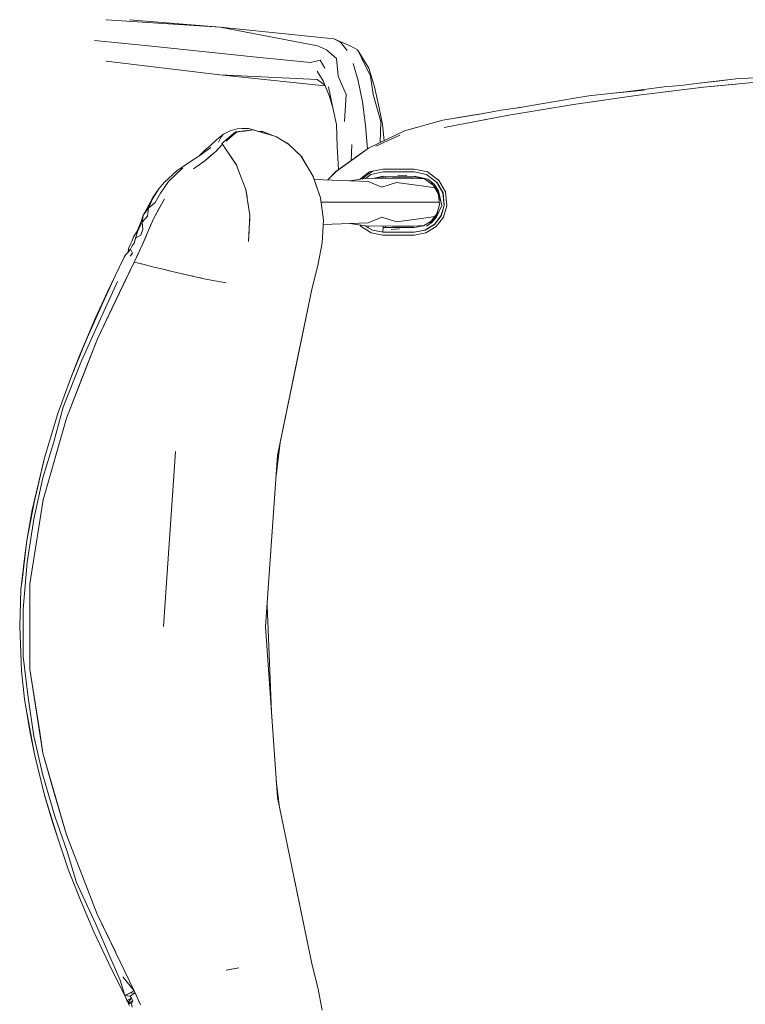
# Model space of a CAD drawing. Header units: millimetres. Extents: x 2 to 902, y -447 to 199.
# Tile 854 of 1056: x 38.209 to 38.836, y 181.411 to 182.263. Entities that reach past the tile are written whole.
import ezdxf

# ---------------------------------------------------------------- set-up
doc = ezdxf.new("R2010")
doc.units = ezdxf.units.MM
doc.header["$MEASUREMENT"] = 0
doc.layers.add('IFC-Elemento de mobília-Contorno', color=152, linetype='Continuous', lineweight=5)

msp = doc.modelspace()

# ---------------------------------------------------------------- linework, layer by layer
at = {"layer": 'IFC-Elemento de mobília-Contorno', "color": 7, "lineweight": 5}
for p, q in [((38.28344, 182.26273), (38.38195, 182.2564)), ((38.28344, 182.26273), (38.38195, 182.2564)), ((38.30347, 182.26273), (38.38195, 182.2564)), ((38.30347, 182.26273), (38.38195, 182.2564)), ((38.38195, 182.2564), (38.46615, 182.24022)), ((38.38195, 182.2564), (38.48035, 182.24628)), ((38.38195, 182.2564), (38.46615, 182.24022)), ((38.38195, 182.2564), (38.48035, 182.24628)), ((38.27331, 182.24481), (38.32003, 182.24)), ((38.27331, 182.24481), (38.32003, 182.24)), ((38.32003, 182.24), (38.36675, 182.2352)), ((38.32003, 182.24), (38.36675, 182.2352)), ((38.46615, 182.24022), (38.47407, 182.23672)), ((38.46615, 182.24022), (38.47407, 182.23672)), ((38.48035, 182.24628), (38.48619, 182.24343)), ((38.48035, 182.24628), (38.49447, 182.24022)), ((38.48035, 182.24628), (38.48619, 182.24343)), ((38.48035, 182.24628), (38.49447, 182.24022)), ((38.48619, 182.24343), (38.49178, 182.23621)), ((38.48619, 182.24343), (38.49178, 182.23621)), ((38.49447, 182.24022), (38.50082, 182.23672)), ((38.49447, 182.24022), (38.50082, 182.23672)), ((38.36675, 182.2352), (38.41347, 182.23039)), ((38.36675, 182.2352), (38.41347, 182.23039)), ((38.47407, 182.23672), (38.48251, 182.22917)), ((38.47407, 182.23672), (38.48251, 182.22917)), ((38.50082, 182.23672), (38.50448, 182.22917)), ((38.50082, 182.23672), (38.51062, 182.22079)), ((38.50082, 182.23672), (38.50448, 182.22917)), ((38.50082, 182.23672), (38.51062, 182.22079)), ((38.28321, 182.22689), (38.38167, 182.21501)), ((38.28321, 182.22689), (38.38167, 182.21501)), ((38.41347, 182.23039), (38.46019, 182.22559)), ((38.41347, 182.23039), (38.46019, 182.22559)), ((38.46019, 182.22559), (38.46836, 182.22778)), ((38.46019, 182.22559), (38.46836, 182.22778)), ((38.46836, 182.22778), (38.4725, 182.22079)), ((38.46836, 182.22778), (38.4725, 182.22079)), ((38.48251, 182.22917), (38.48409, 182.21394)), ((38.48251, 182.22917), (38.48409, 182.21394)), ((38.49692, 182.22488), (38.50142, 182.20985)), ((38.49692, 182.22488), (38.50142, 182.20985)), ((38.50448, 182.22917), (38.51211, 182.21394)), ((38.50448, 182.22917), (38.51211, 182.21394)), ((38.38167, 182.21501), (38.46595, 182.21095)), ((38.38167, 182.21501), (38.47266, 182.20566)), ((38.38167, 182.21501), (38.46595, 182.21095)), ((38.38167, 182.21501), (38.47266, 182.20566)), ((38.466, 182.2183), (38.47094, 182.20973)), ((38.466, 182.2183), (38.47094, 182.20973)), ((38.51062, 182.22079), (38.51561, 182.20477)), ((38.51062, 182.22079), (38.51561, 182.20477)), ((38.46595, 182.21095), (38.47235, 182.2064)), ((38.46595, 182.21095), (38.47235, 182.2064)), ((38.47094, 182.20973), (38.47661, 182.19632)), ((38.47094, 182.20973), (38.47661, 182.19632)), ((38.48409, 182.21394), (38.49103, 182.19804)), ((38.48409, 182.21394), (38.49103, 182.19804)), ((38.50142, 182.20985), (38.5051, 182.19169)), ((38.50142, 182.20985), (38.5051, 182.19169)), ((38.51211, 182.21394), (38.51443, 182.19804)), ((38.51211, 182.21394), (38.51443, 182.19804)), ((38.76621, 182.20453), (38.78042, 182.20594)), ((38.76621, 182.20453), (38.78042, 182.20594)), ((38.78041, 182.20594), (38.79632, 182.20778)), ((38.78041, 182.20594), (38.79632, 182.20778)), ((38.78042, 182.20594), (38.79632, 182.20778)), ((38.78042, 182.20594), (38.79632, 182.20778)), ((38.79632, 182.20778), (38.82814, 182.21144)), ((38.79632, 182.20778), (38.82814, 182.21144)), ((38.79632, 182.20778), (38.81223, 182.2096)), ((38.79632, 182.20778), (38.81223, 182.2096)), ((38.80025, 182.20428), (38.85676, 182.20985)), ((38.80025, 182.20428), (38.85676, 182.20985)), ((38.80025, 182.20428), (38.8285, 182.20706)), ((38.80025, 182.20428), (38.8285, 182.20706)), ((38.81223, 182.2096), (38.82814, 182.21144)), ((38.81223, 182.2096), (38.82814, 182.21144)), ((38.82814, 182.21144), (38.84412, 182.21249)), ((38.82814, 182.21144), (38.84412, 182.21249)), ((38.47567, 182.20477), (38.47957, 182.18661)), ((38.47567, 182.20477), (38.47957, 182.18661)), ((38.48952, 182.17481), (38.49103, 182.19804)), ((38.48952, 182.17481), (38.49103, 182.19804)), ((38.51443, 182.19804), (38.52095, 182.17481)), ((38.51443, 182.19804), (38.52095, 182.17481)), ((38.51561, 182.20477), (38.51962, 182.18661)), ((38.51561, 182.20477), (38.51962, 182.18661)), ((38.68767, 182.18939), (38.74387, 182.19746)), ((38.68767, 182.18939), (38.74387, 182.19746)), ((38.70088, 182.19676), (38.7327, 182.20043)), ((38.70088, 182.19676), (38.7327, 182.20043)), ((38.70088, 182.19676), (38.71679, 182.1986)), ((38.70088, 182.19676), (38.71679, 182.1986)), ((38.71577, 182.19342), (38.74387, 182.19746)), ((38.71577, 182.19342), (38.74387, 182.19746)), ((38.72259, 182.19911), (38.74873, 182.20184)), ((38.72259, 182.19911), (38.74873, 182.20184)), ((38.7327, 182.20043), (38.74862, 182.20227)), ((38.7327, 182.20043), (38.7486, 182.20227)), ((38.7327, 182.20043), (38.74862, 182.20227)), ((38.7327, 182.20043), (38.7486, 182.20227)), ((38.74387, 182.19746), (38.80025, 182.20428)), ((38.74387, 182.19746), (38.80025, 182.20428)), ((38.74387, 182.19746), (38.77206, 182.20086)), ((38.74387, 182.19746), (38.77206, 182.20086)), ((38.7486, 182.20227), (38.76621, 182.20453)), ((38.7486, 182.20227), (38.76621, 182.20453)), ((38.77206, 182.20086), (38.80025, 182.20428)), ((38.77206, 182.20086), (38.80025, 182.20428)), ((38.47661, 182.19632), (38.47957, 182.18661)), ((38.47661, 182.19632), (38.47957, 182.18661)), ((38.5051, 182.19169), (38.50783, 182.17109)), ((38.5051, 182.19169), (38.50783, 182.17109)), ((38.63165, 182.1801), (38.68767, 182.18939)), ((38.63165, 182.1801), (38.68767, 182.18939)), ((38.63991, 182.18664), (38.66142, 182.19039)), ((38.63991, 182.18664), (38.66142, 182.19039)), ((38.65966, 182.18474), (38.68767, 182.18939)), ((38.65966, 182.18474), (38.68767, 182.18939)), ((38.66142, 182.19039), (38.67873, 182.19317)), ((38.66142, 182.19039), (38.67873, 182.19317)), ((38.67873, 182.19317), (38.68509, 182.19415)), ((38.67873, 182.19317), (38.68509, 182.19415)), ((38.68509, 182.19415), (38.70088, 182.19676)), ((38.68509, 182.19415), (38.70088, 182.19676)), ((38.68767, 182.18939), (38.71577, 182.19342)), ((38.68767, 182.18939), (38.71577, 182.19342)), ((38.47957, 182.18661), (38.48268, 182.17211)), ((38.47957, 182.18661), (38.48268, 182.17211)), ((38.51962, 182.18661), (38.5225, 182.17211)), ((38.51962, 182.18661), (38.5225, 182.17211)), ((38.57454, 182.17584), (38.60977, 182.18168)), ((38.57454, 182.17584), (38.60977, 182.18167)), ((38.59215, 182.17863), (38.60958, 182.18164)), ((38.59215, 182.17863), (38.60958, 182.18164)), ((38.60014, 182.18008), (38.60975, 182.18167)), ((38.60014, 182.18008), (38.60975, 182.18167)), ((38.60958, 182.18164), (38.62509, 182.18455)), ((38.60958, 182.18164), (38.62509, 182.18455)), ((38.62509, 182.18455), (38.63991, 182.18664)), ((38.62509, 182.18455), (38.63991, 182.18664)), ((38.63165, 182.1801), (38.65966, 182.18474)), ((38.63165, 182.1801), (38.65966, 182.18474)), ((38.63888, 182.1865), (38.64276, 182.18714)), ((38.63888, 182.1865), (38.64276, 182.18714)), ((38.63899, 182.18652), (38.64254, 182.1871)), ((38.63899, 182.18652), (38.64254, 182.1871)), ((38.48268, 182.17211), (38.48324, 182.15307)), ((38.48268, 182.17211), (38.48324, 182.15307)), ((38.52031, 182.15638), (38.52095, 182.17481)), ((38.52031, 182.15638), (38.52095, 182.17481)), ((38.5225, 182.17211), (38.52385, 182.15808)), ((38.5225, 182.17211), (38.52385, 182.15808)), ((38.54136, 182.16648), (38.57454, 182.17584)), ((38.54136, 182.16648), (38.57454, 182.17584)), ((38.57454, 182.17584), (38.60014, 182.18008)), ((38.57454, 182.17584), (38.60014, 182.18008)), ((38.57584, 182.16962), (38.63165, 182.1801)), ((38.57584, 182.16962), (38.63165, 182.1801)), ((38.57584, 182.16962), (38.60129, 182.1744)), ((38.57584, 182.16962), (38.60129, 182.1744)), ((38.60129, 182.1744), (38.61647, 182.17725)), ((38.60129, 182.1744), (38.61647, 182.17725)), ((38.61647, 182.17725), (38.63165, 182.1801)), ((38.61647, 182.17725), (38.63165, 182.1801)), ((38.37917, 182.15917), (38.38471, 182.16372)), ((38.37917, 182.15917), (38.38471, 182.16372)), ((38.38292, 182.16136), (38.38471, 182.16372)), ((38.38292, 182.16136), (38.38471, 182.16372)), ((38.38348, 182.15572), (38.3953, 182.16565)), ((38.38348, 182.15572), (38.3953, 182.16565)), ((38.38471, 182.16372), (38.39051, 182.16663)), ((38.38471, 182.16372), (38.39051, 182.16663)), ((38.39036, 182.16047), (38.39597, 182.1654)), ((38.39036, 182.16047), (38.39597, 182.1654)), ((38.39051, 182.16663), (38.39671, 182.16836)), ((38.39051, 182.16663), (38.39671, 182.16836)), ((38.3953, 182.16565), (38.41038, 182.16753)), ((38.3953, 182.16565), (38.41038, 182.16753)), ((38.39597, 182.1654), (38.39965, 182.16593)), ((38.39597, 182.1654), (38.39965, 182.16593)), ((38.39671, 182.16836), (38.4006, 182.16862)), ((38.39671, 182.16836), (38.4006, 182.16862)), ((38.39965, 182.16593), (38.40332, 182.16646)), ((38.39965, 182.16593), (38.40332, 182.16646)), ((38.4006, 182.16862), (38.40634, 182.16852)), ((38.4006, 182.16862), (38.40634, 182.16852)), ((38.40332, 182.16646), (38.40853, 182.1672)), ((38.40332, 182.16646), (38.40853, 182.1672)), ((38.40634, 182.16852), (38.41068, 182.16751)), ((38.40634, 182.16852), (38.41068, 182.16751)), ((38.41038, 182.16753), (38.43022, 182.16172)), ((38.41038, 182.16753), (38.43022, 182.16172)), ((38.41068, 182.16751), (38.42074, 182.16442)), ((38.41068, 182.16751), (38.42074, 182.16442)), ((38.41548, 182.16604), (38.41879, 182.16593)), ((38.41548, 182.16604), (38.41879, 182.16593)), ((38.41879, 182.16593), (38.42462, 182.16364)), ((38.41879, 182.16593), (38.42462, 182.16364)), ((38.42462, 182.16364), (38.428, 182.16238)), ((38.42462, 182.16364), (38.428, 182.16238)), ((38.50783, 182.17109), (38.50935, 182.1509)), ((38.50783, 182.17109), (38.50935, 182.1509)), ((38.51028, 182.15157), (38.54136, 182.16648)), ((38.51028, 182.15157), (38.54136, 182.16648)), ((38.37375, 182.15423), (38.37917, 182.15917)), ((38.37375, 182.15423), (38.37917, 182.15917)), ((38.37842, 182.14901), (38.38411, 182.15497)), ((38.37842, 182.14901), (38.38411, 182.15496)), ((38.38062, 182.15687), (38.38292, 182.16136)), ((38.38062, 182.15687), (38.38292, 182.16136)), ((38.38172, 182.15246), (38.38411, 182.15497)), ((38.38172, 182.15246), (38.38411, 182.15496)), ((38.38348, 182.15572), (38.38404, 182.1549)), ((38.38348, 182.15572), (38.38403, 182.1549)), ((38.38411, 182.15497), (38.3842, 182.15504)), ((38.38411, 182.15496), (38.38419, 182.15503)), ((38.38411, 182.15497), (38.38665, 182.15116)), ((38.38411, 182.15496), (38.38665, 182.15116)), ((38.38724, 182.15772), (38.39036, 182.16047)), ((38.38724, 182.15772), (38.39036, 182.16047)), ((38.43022, 182.16172), (38.44033, 182.15583)), ((38.43022, 182.16172), (38.44033, 182.15583)), ((38.43052, 182.16143), (38.43081, 182.16132)), ((38.43052, 182.16143), (38.43081, 182.16132)), ((38.43059, 182.16139), (38.43081, 182.16132)), ((38.43059, 182.16139), (38.43081, 182.16132)), ((38.43081, 182.16132), (38.44104, 182.15516)), ((38.43081, 182.16132), (38.44104, 182.15516)), ((38.44033, 182.15583), (38.44104, 182.15516)), ((38.44033, 182.15583), (38.44104, 182.15516)), ((38.44104, 182.15516), (38.45249, 182.14405)), ((38.44104, 182.15516), (38.45249, 182.14405)), ((38.44106, 182.15514), (38.45187, 182.14489)), ((38.44106, 182.15514), (38.45187, 182.14489)), ((38.49516, 182.14077), (38.49588, 182.15471)), ((38.49516, 182.14076), (38.49588, 182.15471)), ((38.51667, 182.15341), (38.53733, 182.16279)), ((38.51667, 182.15341), (38.53733, 182.16279)), ((38.36421, 182.14515), (38.36822, 182.14932)), ((38.36421, 182.14515), (38.36822, 182.14932)), ((38.36426, 182.14518), (38.37387, 182.15214)), ((38.36426, 182.14518), (38.37387, 182.15214)), ((38.36822, 182.14932), (38.37375, 182.15423)), ((38.36822, 182.14932), (38.37375, 182.15423)), ((38.36866, 182.1408), (38.37842, 182.14901)), ((38.36866, 182.1408), (38.37842, 182.14901)), ((38.37354, 182.14491), (38.37842, 182.14901)), ((38.37354, 182.14491), (38.37842, 182.14901)), ((38.37842, 182.14901), (38.38007, 182.15074)), ((38.37842, 182.14901), (38.38007, 182.15074)), ((38.38007, 182.15074), (38.38172, 182.15246)), ((38.38007, 182.15074), (38.38172, 182.15246)), ((38.38665, 182.15116), (38.38918, 182.14735)), ((38.38665, 182.15116), (38.38918, 182.14735)), ((38.38918, 182.14735), (38.39094, 182.14469)), ((38.38918, 182.14735), (38.39094, 182.14469)), ((38.48213, 182.13144), (38.51028, 182.15157)), ((38.48222, 182.13152), (38.51028, 182.15157)), ((38.48222, 182.13152), (38.51028, 182.15157)), ((38.48324, 182.15307), (38.48439, 182.13306)), ((38.48324, 182.15307), (38.48439, 182.13306)), ((38.49966, 182.14398), (38.51028, 182.15157)), ((38.34461, 182.132), (38.35447, 182.13902)), ((38.34461, 182.132), (38.35447, 182.13902)), ((38.35447, 182.13902), (38.36426, 182.14518)), ((38.35447, 182.13902), (38.36426, 182.14518)), ((38.35879, 182.13377), (38.36866, 182.1408)), ((38.35879, 182.13377), (38.36866, 182.1408)), ((38.36866, 182.1408), (38.37354, 182.14491)), ((38.36866, 182.1408), (38.37354, 182.14491)), ((38.39049, 182.14538), (38.39583, 182.13749)), ((38.39049, 182.14538), (38.39583, 182.13749)), ((38.39094, 182.14469), (38.39271, 182.14204)), ((38.39094, 182.14469), (38.39271, 182.14204)), ((38.39271, 182.14204), (38.39447, 182.13939)), ((38.39271, 182.14204), (38.39447, 182.13939)), ((38.39447, 182.13939), (38.39624, 182.13673)), ((38.39447, 182.13939), (38.39624, 182.13673)), ((38.45187, 182.14489), (38.46209, 182.12774)), ((38.45187, 182.14489), (38.46209, 182.12774)), ((38.45249, 182.14405), (38.45339, 182.14234)), ((38.45249, 182.14405), (38.45805, 182.13453)), ((38.45249, 182.14405), (38.4534, 182.14232)), ((38.45249, 182.14405), (38.45339, 182.14234)), ((38.45249, 182.14405), (38.45805, 182.13453)), ((38.45249, 182.14405), (38.4534, 182.14232)), ((38.33386, 182.12233), (38.34461, 182.132)), ((38.33386, 182.12233), (38.34461, 182.132)), ((38.33713, 182.12281), (38.34964, 182.1345)), ((38.33713, 182.12281), (38.34964, 182.1345)), ((38.35879, 182.13377), (38.36373, 182.13729)), ((38.35879, 182.13377), (38.36373, 182.13729)), ((38.39583, 182.13749), (38.39598, 182.13712)), ((38.39583, 182.13749), (38.39598, 182.13711)), ((38.39617, 182.13692), (38.39824, 182.13153)), ((38.39617, 182.13691), (38.39824, 182.13153)), ((38.39824, 182.13153), (38.40024, 182.12633)), ((38.39824, 182.13153), (38.40024, 182.12633)), ((38.45805, 182.13453), (38.45836, 182.134)), ((38.45805, 182.13453), (38.45836, 182.134)), ((38.47497, 182.12416), (38.48222, 182.13152)), ((38.47497, 182.12415), (38.48222, 182.13152)), ((38.47497, 182.12416), (38.48213, 182.13144)), ((38.47497, 182.12415), (38.48213, 182.13144)), ((38.50245, 182.12461), (38.51122, 182.13105)), ((38.50245, 182.12461), (38.51122, 182.13105)), ((38.50793, 182.12757), (38.51417, 182.13168)), ((38.50793, 182.12757), (38.51417, 182.13168)), ((38.50793, 182.12757), (38.51064, 182.12928)), ((38.50793, 182.12757), (38.51064, 182.12928)), ((38.51064, 182.12928), (38.51331, 182.13106)), ((38.51064, 182.12928), (38.51331, 182.13106)), ((38.51122, 182.13105), (38.52283, 182.13356)), ((38.51122, 182.13105), (38.52283, 182.13356)), ((38.51224, 182.12876), (38.52284, 182.13106)), ((38.51224, 182.12876), (38.52284, 182.13106)), ((38.51331, 182.13106), (38.51428, 182.13171)), ((38.51331, 182.13106), (38.51428, 182.13171)), ((38.52283, 182.13356), (38.52957, 182.13356)), ((38.52283, 182.13356), (38.52957, 182.13356)), ((38.52284, 182.13106), (38.52958, 182.13107)), ((38.52284, 182.13106), (38.52958, 182.13107)), ((38.52957, 182.13356), (38.53632, 182.13357)), ((38.52957, 182.13356), (38.53632, 182.13357)), ((38.52958, 182.13107), (38.53633, 182.13107)), ((38.52958, 182.13107), (38.53633, 182.13107)), ((38.53632, 182.13357), (38.54306, 182.13357)), ((38.53632, 182.13357), (38.54306, 182.13357)), ((38.53633, 182.13107), (38.54307, 182.13108)), ((38.53633, 182.13107), (38.54307, 182.13108)), ((38.54306, 182.13357), (38.54981, 182.13358)), ((38.54306, 182.13357), (38.54981, 182.13358)), ((38.54307, 182.13108), (38.54981, 182.13108)), ((38.54307, 182.13108), (38.54981, 182.13108)), ((38.54981, 182.13358), (38.56141, 182.13109)), ((38.54981, 182.13358), (38.56141, 182.13109)), ((38.54981, 182.13108), (38.56041, 182.1288)), ((38.54981, 182.13108), (38.56041, 182.1288)), ((38.56141, 182.13109), (38.57097, 182.12407)), ((38.56141, 182.13109), (38.57097, 182.12407)), ((38.32881, 182.11646), (38.33386, 182.12233)), ((38.32881, 182.11646), (38.33386, 182.12233)), ((38.3304, 182.11284), (38.33713, 182.12281)), ((38.3304, 182.11284), (38.33713, 182.12281)), ((38.40024, 182.12633), (38.40224, 182.12113)), ((38.40024, 182.12633), (38.40224, 182.12113)), ((38.40224, 182.12113), (38.40424, 182.11592)), ((38.40224, 182.12113), (38.40424, 182.11592)), ((38.46209, 182.12774), (38.46875, 182.10863)), ((38.46209, 182.12774), (38.46875, 182.10863)), ((38.4622, 182.12743), (38.46237, 182.12714)), ((38.46237, 182.12714), (38.46505, 182.11944)), ((38.46237, 182.12714), (38.46875, 182.10863)), ((38.46237, 182.12714), (38.46505, 182.11944)), ((38.46237, 182.12714), (38.46875, 182.10863)), ((38.46325, 182.1246), (38.5099, 182.12285)), ((38.46325, 182.1246), (38.5099, 182.12285)), ((38.49399, 182.12344), (38.50974, 182.12562)), ((38.49399, 182.12344), (38.50974, 182.12562)), ((38.50442, 182.12489), (38.50793, 182.12757)), ((38.50442, 182.12489), (38.50793, 182.12757)), ((38.50456, 182.12491), (38.50549, 182.12562)), ((38.50456, 182.12491), (38.50543, 182.12557)), ((38.50543, 182.12557), (38.50793, 182.12757)), ((38.50543, 182.12557), (38.50793, 182.12757)), ((38.50756, 182.12532), (38.51224, 182.12876)), ((38.50756, 182.12532), (38.51224, 182.12876)), ((38.50974, 182.12562), (38.52173, 182.12533)), ((38.50974, 182.12562), (38.52173, 182.12533)), ((38.5099, 182.12285), (38.52173, 182.11803)), ((38.5099, 182.12285), (38.52173, 182.11803)), ((38.51, 182.12894), (38.51, 182.12888)), ((38.51, 182.12893), (38.51, 182.12888)), ((38.51409, 182.12551), (38.52287, 182.12747)), ((38.51409, 182.12551), (38.52287, 182.12747)), ((38.51609, 182.12546), (38.5229, 182.12692)), ((38.51609, 182.12546), (38.5229, 182.12692)), ((38.52173, 182.12533), (38.53104, 182.12562)), ((38.52173, 182.12533), (38.53104, 182.12562)), ((38.52173, 182.11803), (38.53439, 182.12186)), ((38.52173, 182.11803), (38.53439, 182.12186)), ((38.5226, 182.12685), (38.52273, 182.12536)), ((38.5226, 182.12685), (38.52273, 182.12536)), ((38.52271, 182.12562), (38.52271, 182.12536)), ((38.52271, 182.12562), (38.52271, 182.12536)), ((38.5229, 182.12692), (38.52965, 182.12692)), ((38.5229, 182.12692), (38.52965, 182.12692)), ((38.52487, 182.12562), (38.52488, 182.12692)), ((38.52487, 182.12562), (38.52488, 182.12692)), ((38.52487, 182.12542), (38.52487, 182.12562)), ((38.52965, 182.12692), (38.5364, 182.12692)), ((38.52965, 182.12692), (38.5364, 182.12692)), ((38.53104, 182.12562), (38.54931, 182.12562)), ((38.53104, 182.12562), (38.54931, 182.12562)), ((38.53439, 182.12186), (38.55809, 182.11869)), ((38.53439, 182.12186), (38.55809, 182.11869)), ((38.53559, 182.12815), (38.54333, 182.1281)), ((38.53559, 182.12815), (38.54333, 182.1281)), ((38.5364, 182.12692), (38.54315, 182.12692)), ((38.5364, 182.12692), (38.54315, 182.12692)), ((38.54315, 182.12692), (38.5499, 182.12692)), ((38.54315, 182.12692), (38.5499, 182.12692)), ((38.54931, 182.12562), (38.55893, 182.12496)), ((38.54931, 182.12562), (38.55893, 182.12496)), ((38.54986, 182.12749), (38.56176, 182.12485)), ((38.54986, 182.12749), (38.56176, 182.12485)), ((38.5499, 182.12692), (38.5591, 182.12496)), ((38.5499, 182.12692), (38.55888, 182.125)), ((38.55888, 182.125), (38.56629, 182.11959)), ((38.55888, 182.125), (38.56629, 182.11959)), ((38.55922, 182.12522), (38.56176, 182.12485)), ((38.55922, 182.12522), (38.56176, 182.12485)), ((38.56041, 182.1288), (38.56915, 182.12235)), ((38.56041, 182.1288), (38.56915, 182.12235)), ((38.56176, 182.12485), (38.56713, 182.12047)), ((38.56176, 182.12485), (38.56713, 182.12047)), ((38.56462, 182.12174), (38.56907, 182.1162)), ((38.56462, 182.12174), (38.56907, 182.1162)), ((38.56915, 182.12235), (38.57454, 182.11284)), ((38.56915, 182.12235), (38.57454, 182.11284)), ((38.56938, 182.12218), (38.57478, 182.11287)), ((38.56938, 182.12218), (38.57478, 182.11287)), ((38.57092, 182.12415), (38.57687, 182.11375)), ((38.57092, 182.12415), (38.57687, 182.11375)), ((38.32351, 182.10786), (38.32881, 182.11646)), ((38.32351, 182.10786), (38.32881, 182.11646)), ((38.32379, 182.10889), (38.32881, 182.11646)), ((38.32379, 182.10889), (38.32881, 182.11646)), ((38.32573, 182.10464), (38.3304, 182.11284)), ((38.32573, 182.10464), (38.3304, 182.11284)), ((38.40424, 182.11592), (38.4051, 182.11035)), ((38.40424, 182.11592), (38.40524, 182.10943)), ((38.40424, 182.11592), (38.4051, 182.11035)), ((38.40424, 182.11592), (38.40524, 182.10943)), ((38.46505, 182.11944), (38.46875, 182.10863)), ((38.46505, 182.11944), (38.46875, 182.10863)), ((38.55809, 182.11869), (38.56756, 182.11738)), ((38.55809, 182.11869), (38.56756, 182.11738)), ((38.56614, 182.11985), (38.57085, 182.11163)), ((38.56629, 182.11959), (38.57085, 182.11163)), ((38.56713, 182.12047), (38.5709, 182.11463)), ((38.56713, 182.12047), (38.5709, 182.11463)), ((38.56907, 182.1162), (38.57177, 182.10965)), ((38.56907, 182.1162), (38.57177, 182.10965)), ((38.5709, 182.11463), (38.57368, 182.10215)), ((38.5709, 182.11463), (38.57368, 182.10215)), ((38.57234, 182.11672), (38.57257, 182.11668)), ((38.57234, 182.11671), (38.57257, 182.11668)), ((38.57454, 182.11284), (38.57562, 182.10192)), ((38.57454, 182.11284), (38.57562, 182.10192)), ((38.57478, 182.11287), (38.57587, 182.10218)), ((38.57478, 182.11287), (38.57587, 182.10218)), ((38.57687, 182.11375), (38.57812, 182.10178)), ((38.57687, 182.11375), (38.57812, 182.10178)), ((38.31951, 182.10073), (38.32379, 182.10889)), ((38.31951, 182.10073), (38.32379, 182.10889)), ((38.31952, 182.10075), (38.32379, 182.10889)), ((38.31952, 182.10075), (38.32379, 182.10889)), ((38.31998, 182.09985), (38.32351, 182.10786)), ((38.31998, 182.09985), (38.32351, 182.10786)), ((38.31998, 182.09985), (38.32573, 182.10464)), ((38.31998, 182.09985), (38.32573, 182.10464)), ((38.32419, 182.09057), (38.33369, 182.10779)), ((38.32419, 182.09057), (38.33369, 182.10779)), ((38.32894, 182.09917), (38.33369, 182.10779)), ((38.32894, 182.09917), (38.33369, 182.10779)), ((38.4051, 182.11035), (38.40597, 182.10477)), ((38.4051, 182.11035), (38.40597, 182.10477)), ((38.40595, 182.10492), (38.40684, 182.09919)), ((38.40597, 182.10477), (38.40684, 182.09919)), ((38.46875, 182.10863), (38.47139, 182.08921)), ((38.46875, 182.10863), (38.47139, 182.08921)), ((38.46926, 182.10492), (38.48645, 182.10492)), ((38.46926, 182.10492), (38.48645, 182.10492)), ((38.48645, 182.10492), (38.52003, 182.10492)), ((38.48645, 182.10492), (38.52003, 182.10492)), ((38.52003, 182.10492), (38.53072, 182.10492)), ((38.52003, 182.10492), (38.53072, 182.10492)), ((38.53072, 182.10492), (38.54987, 182.10492)), ((38.53072, 182.10492), (38.54987, 182.10492)), ((38.54987, 182.10492), (38.57153, 182.10492)), ((38.54987, 182.10492), (38.57153, 182.10492)), ((38.57085, 182.11163), (38.57177, 182.10249)), ((38.57085, 182.11163), (38.57177, 182.10249)), ((38.57177, 182.10965), (38.57368, 182.10215)), ((38.57177, 182.10965), (38.57368, 182.10215)), ((38.57532, 182.10492), (38.57559, 182.10492)), ((38.57532, 182.10492), (38.57559, 182.10492)), ((38.31536, 182.09361), (38.31952, 182.10075)), ((38.31536, 182.09361), (38.31952, 182.10075)), ((38.31536, 182.09361), (38.31998, 182.09985)), ((38.31536, 182.09361), (38.31998, 182.09985)), ((38.31911, 182.09274), (38.31998, 182.09985)), ((38.31911, 182.09274), (38.31998, 182.09985)), ((38.32419, 182.09057), (38.32894, 182.09917)), ((38.32419, 182.09057), (38.32894, 182.09917)), ((38.40684, 182.09919), (38.4077, 182.09362)), ((38.40684, 182.09919), (38.4077, 182.09362)), ((38.56736, 182.09115), (38.57057, 182.09635)), ((38.56736, 182.09115), (38.57057, 182.09635)), ((38.56921, 182.09218), (38.57368, 182.10215)), ((38.56921, 182.09218), (38.57368, 182.10215)), ((38.56946, 182.09485), (38.57177, 182.10249)), ((38.56946, 182.09485), (38.57177, 182.10249)), ((38.5728, 182.09271), (38.57562, 182.10192)), ((38.5728, 182.09271), (38.57562, 182.10192)), ((38.57305, 182.09275), (38.5745, 182.09761)), ((38.57305, 182.09275), (38.5745, 182.09761)), ((38.5745, 182.09761), (38.57587, 182.10218)), ((38.5745, 182.09761), (38.57587, 182.10218)), ((38.5751, 182.09194), (38.57812, 182.10178)), ((38.5751, 182.09194), (38.57812, 182.10178)), ((38.30999, 182.07939), (38.31348, 182.08816)), ((38.30999, 182.07939), (38.31348, 182.08816)), ((38.31061, 182.08003), (38.31438, 182.08776)), ((38.31061, 182.08003), (38.31438, 182.08776)), ((38.31174, 182.08378), (38.31349, 182.0882)), ((38.31174, 182.08378), (38.31349, 182.0882)), ((38.31349, 182.0882), (38.31536, 182.09361)), ((38.31349, 182.0882), (38.31536, 182.09361)), ((38.31438, 182.08776), (38.31536, 182.09361)), ((38.31438, 182.08776), (38.31536, 182.09361)), ((38.31438, 182.08776), (38.31911, 182.09274)), ((38.31438, 182.08776), (38.31911, 182.09274)), ((38.31438, 182.08776), (38.31509, 182.08127)), ((38.31438, 182.08776), (38.31509, 182.08127)), ((38.31939, 182.07912), (38.32419, 182.09057)), ((38.31939, 182.07912), (38.32419, 182.09057)), ((38.32179, 182.08484), (38.32419, 182.09057)), ((38.32179, 182.08484), (38.32419, 182.09057)), ((38.40646, 182.07096), (38.40772, 182.09338)), ((38.40646, 182.07096), (38.40772, 182.09338)), ((38.40716, 182.08364), (38.40734, 182.08697)), ((38.40716, 182.08364), (38.40734, 182.08697)), ((38.40734, 182.08697), (38.40752, 182.0903)), ((38.40734, 182.08697), (38.40752, 182.0903)), ((38.40752, 182.0903), (38.4077, 182.09362)), ((38.40752, 182.0903), (38.4077, 182.09362)), ((38.4702, 182.06966), (38.47139, 182.08921)), ((38.4702, 182.06966), (38.47139, 182.08921)), ((38.47117, 182.08554), (38.51008, 182.08701)), ((38.47117, 182.08554), (38.51008, 182.08701)), ((38.5099, 182.087), (38.52173, 182.09181)), ((38.5099, 182.087), (38.52173, 182.09181)), ((38.52173, 182.09181), (38.53439, 182.08798)), ((38.52173, 182.09181), (38.53439, 182.08798)), ((38.53439, 182.08798), (38.55809, 182.09115)), ((38.53439, 182.08798), (38.55809, 182.09115)), ((38.55775, 182.08438), (38.56457, 182.08853)), ((38.55775, 182.08438), (38.56457, 182.08853)), ((38.55809, 182.09115), (38.56761, 182.09246)), ((38.55809, 182.09115), (38.56761, 182.09246)), ((38.56034, 182.08427), (38.56533, 182.08761)), ((38.56034, 182.08427), (38.56533, 182.08761)), ((38.56301, 182.08684), (38.56736, 182.09115)), ((38.56301, 182.08684), (38.56736, 182.09115)), ((38.56455, 182.08849), (38.56946, 182.09485)), ((38.56455, 182.08849), (38.56946, 182.09485)), ((38.56533, 182.08761), (38.56921, 182.09218)), ((38.56533, 182.08761), (38.56921, 182.09218)), ((38.56701, 182.08541), (38.57289, 182.093)), ((38.56701, 182.08541), (38.57289, 182.093)), ((38.56736, 182.08553), (38.57025, 182.08928)), ((38.56736, 182.08553), (38.57025, 182.08928)), ((38.56877, 182.08375), (38.5751, 182.09194)), ((38.56877, 182.08375), (38.5751, 182.09194)), ((38.57025, 182.08928), (38.57314, 182.09303)), ((38.57025, 182.08928), (38.57314, 182.09303)), ((38.57295, 182.0932), (38.5732, 182.09323)), ((38.57295, 182.0932), (38.5732, 182.09323)), ((38.30711, 182.0748), (38.30999, 182.07939)), ((38.30711, 182.0748), (38.30999, 182.07939)), ((38.30872, 182.07365), (38.31061, 182.08003)), ((38.30872, 182.07365), (38.31061, 182.08003)), ((38.30998, 182.07938), (38.31174, 182.08378)), ((38.30998, 182.07938), (38.31174, 182.08378)), ((38.31341, 182.07644), (38.31509, 182.08127)), ((38.31341, 182.07644), (38.31509, 182.08127)), ((38.31459, 182.06766), (38.31939, 182.07912)), ((38.31459, 182.06766), (38.31939, 182.07912)), ((38.31699, 182.07339), (38.31939, 182.07912)), ((38.31699, 182.07339), (38.31939, 182.07912)), ((38.31939, 182.07912), (38.32179, 182.08484)), ((38.31939, 182.07912), (38.32179, 182.08484)), ((38.40672, 182.07564), (38.40697, 182.08032)), ((38.40672, 182.07564), (38.40697, 182.08032)), ((38.40696, 182.08008), (38.40716, 182.08364)), ((38.40697, 182.08032), (38.40716, 182.08364)), ((38.49399, 182.0864), (38.50974, 182.08422)), ((38.49399, 182.0864), (38.51008, 182.08417)), ((38.50277, 182.08519), (38.50388, 182.08375)), ((38.50277, 182.08519), (38.50388, 182.08375)), ((38.50388, 182.08375), (38.51269, 182.07835)), ((38.50388, 182.08375), (38.51269, 182.07835)), ((38.50719, 182.08457), (38.51369, 182.08061)), ((38.50719, 182.08457), (38.51369, 182.08061)), ((38.50974, 182.08422), (38.52173, 182.08451)), ((38.50974, 182.08422), (38.52173, 182.08451)), ((38.51008, 182.08281), (38.51008, 182.08423)), ((38.51008, 182.08281), (38.51008, 182.08423)), ((38.51269, 182.07835), (38.52283, 182.07644)), ((38.51269, 182.07835), (38.52283, 182.07644)), ((38.51369, 182.08061), (38.52298, 182.0789)), ((38.51369, 182.08061), (38.52298, 182.0789)), ((38.52173, 182.08451), (38.53104, 182.08422)), ((38.52173, 182.08451), (38.53104, 182.08422)), ((38.52283, 182.08046), (38.52285, 182.08175)), ((38.52283, 182.08046), (38.52285, 182.08175)), ((38.52283, 182.07893), (38.52283, 182.08046)), ((38.52283, 182.07894), (38.52283, 182.08046)), ((38.52283, 182.07894), (38.52957, 182.07893)), ((38.52283, 182.07893), (38.52957, 182.07893)), ((38.52285, 182.08175), (38.52287, 182.08261)), ((38.52285, 182.08175), (38.52287, 182.08261)), ((38.52287, 182.08261), (38.5229, 182.08292)), ((38.52287, 182.08261), (38.5229, 182.08292)), ((38.5229, 182.08292), (38.52965, 182.08292)), ((38.5229, 182.08292), (38.52965, 182.08292)), ((38.52294, 182.08447), (38.52295, 182.08292)), ((38.52294, 182.08447), (38.52295, 182.08292)), ((38.52297, 182.0789), (38.52297, 182.07894)), ((38.52297, 182.0789), (38.52297, 182.07893)), ((38.52298, 182.0789), (38.52973, 182.0789)), ((38.52298, 182.0789), (38.52973, 182.0789)), ((38.52487, 182.08292), (38.52487, 182.08441)), ((38.52487, 182.0789), (38.52487, 182.07893)), ((38.52957, 182.07893), (38.53632, 182.07893)), ((38.52957, 182.07893), (38.53632, 182.07893)), ((38.52965, 182.08292), (38.5364, 182.08292)), ((38.52965, 182.08292), (38.5364, 182.08292)), ((38.52973, 182.0789), (38.53649, 182.07891)), ((38.52973, 182.0789), (38.53649, 182.07891)), ((38.52996, 182.08115), (38.5371, 182.08175)), ((38.52996, 182.08115), (38.5371, 182.08175)), ((38.53104, 182.08422), (38.54931, 182.08422)), ((38.53104, 182.08422), (38.54931, 182.08422)), ((38.53632, 182.07893), (38.54306, 182.07893)), ((38.53632, 182.07893), (38.54306, 182.07893)), ((38.5364, 182.08292), (38.54315, 182.08292)), ((38.5364, 182.08292), (38.54315, 182.08292)), ((38.53649, 182.07891), (38.54324, 182.07891)), ((38.53649, 182.07891), (38.54324, 182.07891)), ((38.54306, 182.07893), (38.5498, 182.07893)), ((38.54306, 182.07893), (38.5498, 182.07893)), ((38.54315, 182.08292), (38.5499, 182.08292)), ((38.54315, 182.08292), (38.5499, 182.08292)), ((38.54324, 182.07891), (38.55, 182.07891)), ((38.54324, 182.07891), (38.55, 182.07891)), ((38.54931, 182.08422), (38.55852, 182.08485)), ((38.54931, 182.08422), (38.55852, 182.08484)), ((38.5498, 182.07893), (38.55907, 182.08066)), ((38.5498, 182.07893), (38.55907, 182.08066)), ((38.5498, 182.07643), (38.55995, 182.07834)), ((38.5498, 182.07643), (38.55995, 182.07834)), ((38.5499, 182.08292), (38.55775, 182.08438)), ((38.5499, 182.08292), (38.55775, 182.08438)), ((38.55, 182.07891), (38.55929, 182.08062)), ((38.55, 182.07891), (38.55929, 182.08062)), ((38.55907, 182.08066), (38.56713, 182.08556)), ((38.55907, 182.08066), (38.56713, 182.08556)), ((38.55929, 182.08062), (38.56736, 182.08553)), ((38.55929, 182.08062), (38.56736, 182.08553)), ((38.55995, 182.07834), (38.56877, 182.08375)), ((38.55995, 182.07834), (38.56877, 182.08375)), ((38.56687, 182.0854), (38.56718, 182.08542)), ((38.56687, 182.0854), (38.56718, 182.08542)), ((38.30413, 182.06804), (38.30583, 182.07154)), ((38.30413, 182.06804), (38.30583, 182.07154)), ((38.30583, 182.07154), (38.30711, 182.0748)), ((38.30583, 182.07154), (38.30711, 182.0748)), ((38.30592, 182.06723), (38.30778, 182.07015)), ((38.30592, 182.06723), (38.30778, 182.07015)), ((38.30778, 182.07015), (38.30872, 182.07365)), ((38.30778, 182.07015), (38.30872, 182.07365)), ((38.30872, 182.07365), (38.31341, 182.07644)), ((38.30872, 182.07365), (38.31341, 182.07644)), ((38.31459, 182.06766), (38.31699, 182.07339)), ((38.31459, 182.06766), (38.31699, 182.07339)), ((38.40646, 182.07096), (38.40672, 182.07564)), ((38.40646, 182.07096), (38.40672, 182.07564)), ((38.46649, 182.05014), (38.4702, 182.06966)), ((38.46649, 182.05014), (38.4702, 182.06966)), ((38.52283, 182.07644), (38.52957, 182.07643)), ((38.52283, 182.07644), (38.52957, 182.07643)), ((38.52957, 182.07643), (38.53632, 182.07643)), ((38.52957, 182.07643), (38.53632, 182.07643)), ((38.53632, 182.07643), (38.54306, 182.07643)), ((38.53632, 182.07643), (38.54306, 182.07643)), ((38.54306, 182.07643), (38.5498, 182.07643)), ((38.54306, 182.07643), (38.5498, 182.07643)), ((38.30035, 182.05962), (38.3023, 182.06181)), ((38.30035, 182.05962), (38.3023, 182.06181)), ((38.3023, 182.06181), (38.30266, 182.06481)), ((38.3023, 182.06181), (38.30266, 182.06481)), ((38.3023, 182.06181), (38.30447, 182.06413)), ((38.3023, 182.06181), (38.30447, 182.06413)), ((38.30266, 182.06481), (38.30413, 182.06804)), ((38.30266, 182.06481), (38.30413, 182.06804)), ((38.30447, 182.06413), (38.30592, 182.06723)), ((38.30447, 182.06413), (38.30592, 182.06723)), ((38.30447, 182.06413), (38.30604, 182.0608)), ((38.30447, 182.06413), (38.30604, 182.0608)), ((38.3077, 182.05308), (38.31459, 182.06766)), ((38.3077, 182.05308), (38.31459, 182.06766)), ((38.31042, 182.05885), (38.3125, 182.06326)), ((38.31042, 182.05885), (38.3125, 182.06326)), ((38.3125, 182.06326), (38.31459, 182.06766)), ((38.3125, 182.06326), (38.31459, 182.06766)), ((38.27572, 181.98676), (38.3077, 182.05308)), ((38.27572, 181.98676), (38.3077, 182.05308)), ((38.29113, 182.04109), (38.29902, 182.05722)), ((38.29113, 182.04109), (38.29902, 182.05722)), ((38.29818, 182.03334), (38.3077, 182.05308)), ((38.29818, 182.03334), (38.3077, 182.05308)), ((38.29902, 182.05722), (38.30035, 182.05962)), ((38.29902, 182.05722), (38.30035, 182.05962)), ((38.30423, 182.05829), (38.30604, 182.0608)), ((38.30423, 182.05829), (38.30604, 182.0608)), ((38.3077, 182.05308), (38.30906, 182.05596)), ((38.3077, 182.05308), (38.30906, 182.05596)), ((38.3077, 182.05308), (38.31627, 182.0509)), ((38.3077, 182.05308), (38.31286, 182.05177)), ((38.3077, 182.05308), (38.31627, 182.0509)), ((38.3077, 182.05308), (38.31286, 182.05177)), ((38.30906, 182.05596), (38.31042, 182.05885)), ((38.30906, 182.05596), (38.31042, 182.05885)), ((38.31286, 182.05177), (38.31627, 182.0509)), ((38.31286, 182.05177), (38.31627, 182.0509)), ((38.31627, 182.0509), (38.32462, 182.04881)), ((38.31627, 182.0509), (38.32045, 182.04986)), ((38.31627, 182.0509), (38.32462, 182.04881)), ((38.31627, 182.0509), (38.32045, 182.04986)), ((38.32462, 182.04881), (38.3327, 182.04683)), ((38.32462, 182.04881), (38.32866, 182.04783)), ((38.32462, 182.04881), (38.3327, 182.04683)), ((38.32462, 182.04881), (38.32866, 182.04783)), ((38.32866, 182.04783), (38.3327, 182.04683)), ((38.32866, 182.04783), (38.3327, 182.04683)), ((38.3327, 182.04683), (38.3405, 182.04496)), ((38.3327, 182.04683), (38.3366, 182.0459)), ((38.3327, 182.04683), (38.3405, 182.04496)), ((38.3327, 182.04683), (38.3366, 182.0459)), ((38.3366, 182.0459), (38.3405, 182.04496)), ((38.3366, 182.0459), (38.3405, 182.04496)), ((38.3405, 182.04496), (38.34798, 182.04321)), ((38.3405, 182.04496), (38.34424, 182.04409)), ((38.3405, 182.04496), (38.34798, 182.04321)), ((38.3405, 182.04496), (38.34424, 182.04409)), ((38.46167, 182.03088), (38.46649, 182.05014)), ((38.46167, 182.03088), (38.46649, 182.05014)), ((38.27994, 182.00729), (38.29317, 182.03642)), ((38.27994, 182.00729), (38.29317, 182.03642)), ((38.28059, 182.01772), (38.29113, 182.04109)), ((38.28059, 182.01772), (38.29113, 182.04109)), ((38.28442, 182.02726), (38.29113, 182.04109)), ((38.28442, 182.02726), (38.29113, 182.04109)), ((38.34798, 182.04321), (38.3551, 182.04159)), ((38.34798, 182.04321), (38.35154, 182.0424)), ((38.34798, 182.04321), (38.3551, 182.04159)), ((38.34798, 182.04321), (38.35154, 182.0424)), ((38.3551, 182.04159), (38.36186, 182.04008)), ((38.3551, 182.04159), (38.35848, 182.04083)), ((38.3551, 182.04159), (38.36186, 182.04008)), ((38.3551, 182.04159), (38.35848, 182.04083)), ((38.36186, 182.04008), (38.36822, 182.03872)), ((38.36186, 182.04008), (38.36504, 182.03941)), ((38.36186, 182.04008), (38.36822, 182.03872)), ((38.36186, 182.04008), (38.36504, 182.03941)), ((38.36504, 182.03941), (38.36822, 182.03872)), ((38.36504, 182.03941), (38.36822, 182.03872)), ((38.36822, 182.03872), (38.37416, 182.0375)), ((38.36822, 182.03872), (38.37119, 182.03811)), ((38.36822, 182.03872), (38.37416, 182.0375)), ((38.36822, 182.03872), (38.37119, 182.03811)), ((38.37119, 182.03811), (38.37416, 182.0375)), ((38.37119, 182.03811), (38.37416, 182.0375)), ((38.37416, 182.0375), (38.37917, 182.03654)), ((38.37416, 182.0375), (38.38704, 182.03502)), ((38.37416, 182.0375), (38.37917, 182.03654)), ((38.37416, 182.0375), (38.38704, 182.03502)), ((38.37917, 182.03654), (38.38704, 182.03502)), ((38.37917, 182.03654), (38.38704, 182.03502)), ((38.2738, 182.00429), (38.28442, 182.02726)), ((38.2738, 182.00429), (38.28442, 182.02726)), ((38.28866, 182.01361), (38.29818, 182.03334)), ((38.28866, 182.01361), (38.29818, 182.03334)), ((38.43145, 181.88584), (38.46167, 182.03088)), ((38.43145, 181.88584), (38.46167, 182.03088)), ((38.44897, 181.96989), (38.46167, 182.03088)), ((38.44897, 181.96989), (38.46167, 182.03088)), ((38.26603, 181.98561), (38.28059, 182.01772)), ((38.26603, 181.98561), (38.28059, 182.01772)), ((38.27572, 181.98676), (38.28866, 182.01361)), ((38.27572, 181.98676), (38.28866, 182.01361)), ((38.26005, 181.97144), (38.2738, 182.00429)), ((38.26005, 181.97144), (38.2738, 182.00429)), ((38.26206, 181.96755), (38.27994, 182.00729)), ((38.26206, 181.96755), (38.27994, 182.00729)), ((38.24892, 181.91819), (38.27572, 181.98676)), ((38.24892, 181.91819), (38.27572, 181.98676)), ((38.25242, 181.95223), (38.26603, 181.98561)), ((38.25242, 181.95223), (38.26603, 181.98561)), ((38.26232, 181.95247), (38.27572, 181.98676)), ((38.26232, 181.95247), (38.27572, 181.98676)), ((38.24623, 181.92755), (38.26206, 181.96755)), ((38.24623, 181.92755), (38.26206, 181.96755)), ((38.25242, 181.95223), (38.26005, 181.97144)), ((38.25242, 181.95223), (38.26005, 181.97144)), ((38.43145, 181.88584), (38.44897, 181.96989)), ((38.43145, 181.88584), (38.44897, 181.96989)), ((38.24156, 181.92226), (38.25242, 181.95223)), ((38.24156, 181.92226), (38.25242, 181.95223)), ((38.24892, 181.91819), (38.26232, 181.95247)), ((38.24892, 181.91819), (38.26232, 181.95247)), ((38.23795, 181.89772), (38.24623, 181.92755)), ((38.23795, 181.89772), (38.24623, 181.92755)), ((38.22871, 181.84741), (38.24892, 181.91819)), ((38.22871, 181.84741), (38.24892, 181.91819)), ((38.23003, 181.88371), (38.24156, 181.92226)), ((38.23003, 181.88371), (38.24156, 181.92226)), ((38.23881, 181.8828), (38.24892, 181.91819)), ((38.23881, 181.8828), (38.24892, 181.91819)), ((38.43009, 181.866), (38.43427, 181.89938)), ((38.43009, 181.86599), (38.43427, 181.89938)), ((38.22845, 181.86645), (38.23795, 181.89772)), ((38.22845, 181.86645), (38.23795, 181.89772)), ((38.21927, 181.83877), (38.23003, 181.88371)), ((38.21927, 181.83877), (38.23003, 181.88371)), ((38.22121, 181.84661), (38.23003, 181.88371)), ((38.22121, 181.84661), (38.23003, 181.88371)), ((38.3329, 181.73792), (38.34326, 181.88919)), ((38.3329, 181.73792), (38.34326, 181.88919)), ((38.33808, 181.81356), (38.34326, 181.88919)), ((38.33808, 181.81356), (38.34326, 181.88919)), ((38.42132, 181.73792), (38.43145, 181.88584)), ((38.42132, 181.73792), (38.43145, 181.88584)), ((38.42639, 181.81189), (38.43145, 181.88584)), ((38.42639, 181.81189), (38.43145, 181.88584)), ((38.22082, 181.8308), (38.22845, 181.86645)), ((38.22082, 181.8308), (38.22845, 181.86645)), ((38.21476, 181.81233), (38.22121, 181.84661)), ((38.21476, 181.81233), (38.22121, 181.84661)), ((38.21731, 181.7747), (38.22871, 181.84741)), ((38.21731, 181.7747), (38.22871, 181.84741)), ((38.22301, 181.81105), (38.22871, 181.84741)), ((38.22301, 181.81105), (38.22871, 181.84741)), ((38.21476, 181.81233), (38.21927, 181.83877)), ((38.21476, 181.81233), (38.21927, 181.83877)), ((38.21497, 181.79348), (38.22082, 181.8308)), ((38.21497, 181.79348), (38.22082, 181.8308)), ((38.21035, 181.7754), (38.21476, 181.81233)), ((38.21035, 181.7754), (38.21476, 181.81233)), ((38.21243, 181.79435), (38.21476, 181.81233)), ((38.21243, 181.79435), (38.21476, 181.81233)), ((38.21731, 181.7747), (38.22301, 181.81105)), ((38.21731, 181.7747), (38.22301, 181.81105)), ((38.42132, 181.73792), (38.42639, 181.81189)), ((38.42132, 181.73792), (38.42639, 181.81189)), ((38.20957, 181.76958), (38.21243, 181.79435)), ((38.20957, 181.76958), (38.21243, 181.79435)), ((38.21153, 181.75292), (38.21497, 181.79348)), ((38.21153, 181.75292), (38.21497, 181.79348)), ((38.21731, 181.70113), (38.21731, 181.7747)), ((38.21731, 181.70113), (38.21731, 181.7747)), ((38.20851, 181.73794), (38.20957, 181.76958)), ((38.20851, 181.73794), (38.20957, 181.76958)), ((38.42258, 181.7563), (38.42639, 181.66391)), ((38.42258, 181.75629), (38.42639, 181.66391)), ((38.21139, 181.71212), (38.21153, 181.75292)), ((38.21139, 181.71212), (38.21153, 181.75292)), ((38.20851, 181.73794), (38.20998, 181.69972)), ((38.20851, 181.73794), (38.20998, 181.69972)), ((38.42132, 181.73792), (38.43145, 181.58999)), ((38.42132, 181.73792), (38.42639, 181.66396)), ((38.42132, 181.73792), (38.42639, 181.66396)), ((38.42132, 181.73792), (38.43145, 181.58999)), ((38.21139, 181.71212), (38.21574, 181.67645)), ((38.21139, 181.71212), (38.21574, 181.67645)), ((38.20998, 181.69972), (38.21256, 181.67508)), ((38.20998, 181.69972), (38.21256, 181.67508)), ((38.21731, 181.70113), (38.22867, 181.62842)), ((38.21731, 181.70113), (38.22299, 181.66478)), ((38.21731, 181.70113), (38.22867, 181.62842)), ((38.21731, 181.70113), (38.22299, 181.66478)), ((38.21256, 181.67508), (38.21771, 181.64606)), ((38.21256, 181.67508), (38.21771, 181.64606)), ((38.21574, 181.67645), (38.22075, 181.643)), ((38.21574, 181.67645), (38.22075, 181.643)), ((38.21476, 181.66358), (38.22138, 181.62744)), ((38.21476, 181.66358), (38.22138, 181.62744)), ((38.22299, 181.66478), (38.22583, 181.64661)), ((38.22299, 181.66478), (38.22583, 181.64661)), ((38.42639, 181.66396), (38.43145, 181.58999)), ((38.42639, 181.66396), (38.43145, 181.58999)), ((38.21771, 181.64606), (38.22138, 181.62744)), ((38.21771, 181.64606), (38.22138, 181.62744)), ((38.22583, 181.64661), (38.22867, 181.62842)), ((38.22583, 181.64661), (38.22867, 181.62842)), ((38.22075, 181.643), (38.22843, 181.6093)), ((38.22075, 181.643), (38.22843, 181.6093)), ((38.22138, 181.62744), (38.22999, 181.59208)), ((38.22138, 181.62744), (38.22999, 181.59208)), ((38.22867, 181.62842), (38.24887, 181.55763)), ((38.22867, 181.62842), (38.23877, 181.59303)), ((38.22867, 181.62842), (38.24887, 181.55763)), ((38.22867, 181.62842), (38.23877, 181.59303)), ((38.22843, 181.6093), (38.23896, 181.57384)), ((38.22843, 181.6093), (38.23896, 181.57384)), ((38.43042, 181.60508), (38.4333, 181.58116)), ((38.43042, 181.60508), (38.4333, 181.58116)), ((38.23877, 181.59303), (38.24887, 181.55763)), ((38.23877, 181.59303), (38.24887, 181.55763)), ((38.22999, 181.59208), (38.24136, 181.55579)), ((38.22999, 181.59208), (38.23722, 181.56786)), ((38.22999, 181.59208), (38.24136, 181.55579)), ((38.22999, 181.59208), (38.23722, 181.56786)), ((38.43145, 181.58999), (38.46167, 181.44496)), ((38.43145, 181.58999), (38.46167, 181.44496)), ((38.23722, 181.56786), (38.25078, 181.52724)), ((38.23722, 181.56786), (38.25078, 181.52724)), ((38.23896, 181.57384), (38.24959, 181.54347)), ((38.23896, 181.57384), (38.24959, 181.54347)), ((38.24887, 181.55763), (38.27568, 181.48906)), ((38.24887, 181.55763), (38.26228, 181.52334)), ((38.24887, 181.55763), (38.27568, 181.48906)), ((38.24887, 181.55763), (38.26228, 181.52334)), ((38.24959, 181.54347), (38.25762, 181.51665)), ((38.24959, 181.54347), (38.25762, 181.51665)), ((38.25078, 181.52724), (38.26103, 181.50132)), ((38.25078, 181.52724), (38.26103, 181.50132)), ((38.25762, 181.51665), (38.2744, 181.48053)), ((38.25762, 181.51665), (38.2744, 181.48053)), ((38.44656, 181.51747), (38.46167, 181.44496)), ((38.44656, 181.51747), (38.46167, 181.44496)), ((38.26103, 181.50132), (38.27271, 181.47384)), ((38.26103, 181.50132), (38.27271, 181.47384)), ((38.27568, 181.48906), (38.30766, 181.42275)), ((38.27568, 181.48906), (38.29167, 181.4559)), ((38.27568, 181.48906), (38.30766, 181.42275)), ((38.27568, 181.48906), (38.29167, 181.4559)), ((38.27271, 181.47384), (38.28554, 181.44641)), ((38.27271, 181.47384), (38.28554, 181.44641)), ((38.2744, 181.48053), (38.28746, 181.45038)), ((38.2744, 181.48053), (38.28746, 181.45038)), ((38.28746, 181.45038), (38.29551, 181.43215)), ((38.28746, 181.45038), (38.29551, 181.43215)), ((38.28554, 181.44641), (38.28755, 181.44229)), ((38.28554, 181.44641), (38.28755, 181.44229)), ((38.28755, 181.44229), (38.29949, 181.41889)), ((38.28755, 181.44229), (38.29949, 181.41889)), ((38.38704, 181.44081), (38.39813, 181.44273)), ((38.38704, 181.44081), (38.39813, 181.44273)), ((38.38704, 181.44081), (38.39382, 181.44199)), ((38.38704, 181.44081), (38.39382, 181.44199)), ((38.39382, 181.44199), (38.39813, 181.44273)), ((38.39382, 181.44199), (38.39813, 181.44273)), ((38.46167, 181.44496), (38.46649, 181.4257)), ((38.46167, 181.44496), (38.46649, 181.4257)), ((38.29551, 181.43215), (38.29949, 181.41889)), ((38.29551, 181.43215), (38.29949, 181.41889)), ((38.29783, 181.43504), (38.30766, 181.42275)), ((38.29783, 181.43504), (38.30766, 181.42275)), ((38.30357, 181.42081), (38.30766, 181.42275)), ((38.30357, 181.42081), (38.30766, 181.42275)), ((38.30445, 181.42123), (38.30766, 181.42275)), ((38.30445, 181.42123), (38.30766, 181.42275)), ((38.30766, 181.42275), (38.31318, 181.41064)), ((38.30766, 181.42275), (38.30838, 181.42117)), ((38.30766, 181.42275), (38.31318, 181.41064)), ((38.30766, 181.42275), (38.30838, 181.42117)), ((38.46649, 181.4257), (38.4702, 181.40618)), ((38.46649, 181.4257), (38.4702, 181.40618)), ((38.29949, 181.41889), (38.30357, 181.42081)), ((38.29949, 181.41889), (38.30357, 181.42081)), ((38.29949, 181.41889), (38.30197, 181.42006)), ((38.29949, 181.41889), (38.30197, 181.42006)), ((38.29949, 181.41889), (38.30404, 181.41825)), ((38.29949, 181.41889), (38.30067, 181.41617)), ((38.29949, 181.41889), (38.30404, 181.41825)), ((38.29949, 181.41889), (38.30067, 181.41617)), ((38.30067, 181.41617), (38.30113, 181.41444)), ((38.30067, 181.41617), (38.30113, 181.41444)), ((38.30113, 181.41444), (38.30538, 181.41652)), ((38.30113, 181.41444), (38.30538, 181.41652)), ((38.30113, 181.41444), (38.30296, 181.4137)), ((38.30113, 181.41444), (38.30277, 181.41246)), ((38.30113, 181.41444), (38.30296, 181.4137)), ((38.30113, 181.41444), (38.30277, 181.41246)), ((38.30197, 181.42006), (38.30445, 181.42123)), ((38.30197, 181.42006), (38.30445, 181.42123)), ((38.30266, 181.41177), (38.30649, 181.4141)), ((38.30266, 181.41177), (38.30649, 181.4141)), ((38.30296, 181.4137), (38.30538, 181.41652)), ((38.30296, 181.4137), (38.30538, 181.41652)), ((38.30357, 181.42081), (38.30838, 181.42117)), ((38.30357, 181.42081), (38.30838, 181.42117)), ((38.30404, 181.41825), (38.30838, 181.42117)), ((38.30404, 181.41825), (38.30838, 181.42117)), ((38.30404, 181.41825), (38.30538, 181.41652)), ((38.30404, 181.41825), (38.30538, 181.41652)), ((38.30533, 181.41172), (38.30649, 181.4141)), ((38.30533, 181.41172), (38.30649, 181.4141)), ((38.30538, 181.41652), (38.30649, 181.4141)), ((38.30538, 181.41652), (38.30649, 181.4141)), ((38.30827, 181.42141), (38.3092, 181.41938)), ((38.30838, 181.42117), (38.3092, 181.41938)), ((38.3092, 181.41938), (38.30996, 181.41769)), ((38.3092, 181.41938), (38.30996, 181.41769)), ((38.30996, 181.41769), (38.31073, 181.41601)), ((38.30996, 181.41769), (38.31073, 181.41601)), ((38.31073, 181.41601), (38.3115, 181.41432)), ((38.31073, 181.41601), (38.3115, 181.41432)), ((38.3115, 181.41432), (38.31227, 181.41264)), ((38.3115, 181.41432), (38.31227, 181.41264)), ((38.30266, 181.41177), (38.30296, 181.4137)), ((38.30266, 181.41177), (38.30296, 181.4137)), ((38.30266, 181.41177), (38.30533, 181.41172)), ((38.30266, 181.41177), (38.3032, 181.41004)), ((38.30266, 181.41177), (38.30533, 181.41172)), ((38.30266, 181.41177), (38.3032, 181.41004)), ((38.30533, 181.41172), (38.3059, 181.40885)), ((38.30533, 181.41172), (38.3059, 181.40885)), ((38.31227, 181.41264), (38.31318, 181.41064)), ((38.31227, 181.41264), (38.31318, 181.41064))]:
    msp.add_line(p, q, dxfattribs=at)

doc.saveas('drawing.dxf')
